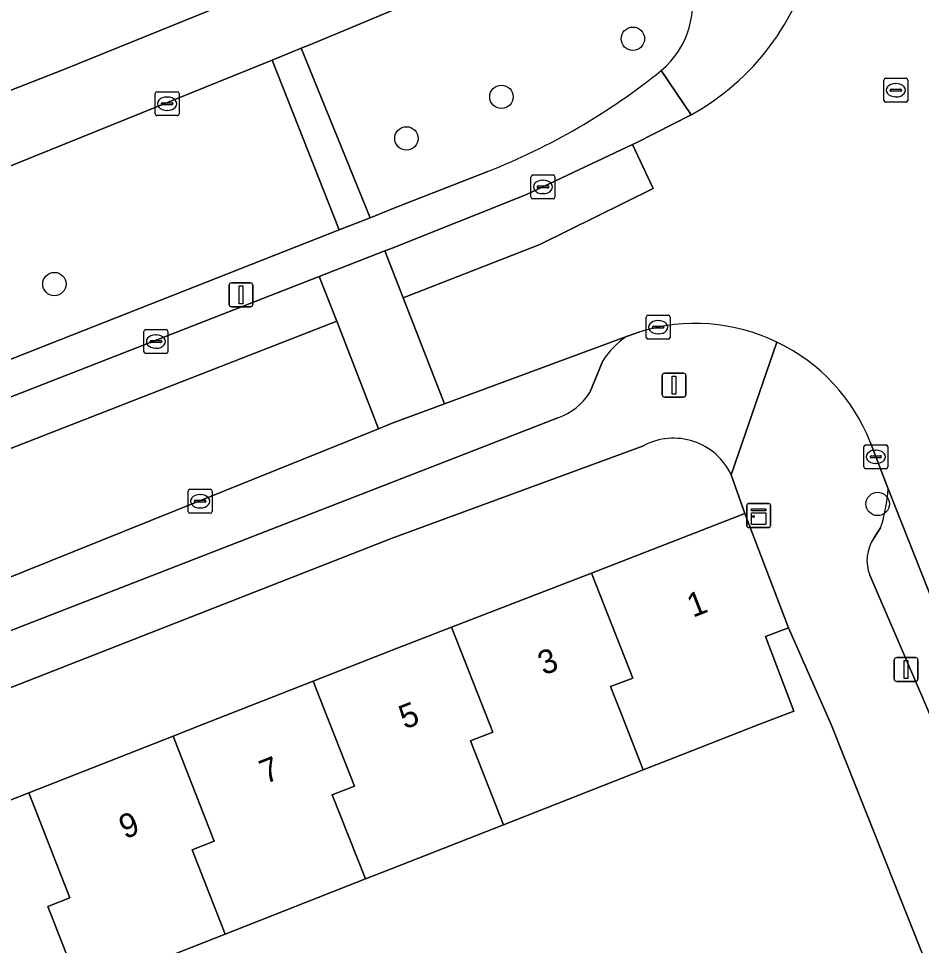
# Model space of a CAD drawing. Extents: x 162989 to 165008, y 383432 to 384338.
# Drawn here: x 163984.37 to 164022.13, y 383990.77 to 384029.53 of the extents above; entities that cross this region are included whole.
import ezdxf

# ---------------------------------------------------------------- set-up
doc = ezdxf.new("R2010")
doc.units = 0
for name, color, linetype in [('IMGEO_Boom', 7, 'Continuous'), ('IMGEO_Erf', 7, 'Continuous'), ('IMGEO_Groenvoorziening', 7, 'Continuous'), ('IMGEO_Kast', 7, 'Continuous'), ('IMGEO_Kolk', 7, 'Continuous'), ('IMGEO_Lichtmast', 7, 'Continuous'), ('IMGEO_Pand', 7, 'Continuous'), ('IMGEO_Pand_nummerreeks', 7, 'Continuous'), ('IMGEO_Parkeervlak_open', 7, 'Continuous'), ('IMGEO_Rijbaan_lokaal_open', 7, 'Continuous'), ('IMGEO_Rioolput', 7, 'Continuous'), ('IMGEO_Voetpad_open', 7, 'Continuous')]:
    doc.layers.add(name, color=color, linetype=linetype)

msp = doc.modelspace()

# ---------------------------------------------------------------- linework, layer by layer
at = {"layer": 'IMGEO_Boom'}
for centre in [(164010.062, 384028.686), (164004.564, 384026.258), (164000.592, 384024.518), (163985.87, 384018.427), (164020.297, 384009.231)]:
    msp.add_circle(centre, 0.489, dxfattribs=at)
at = {"layer": 'IMGEO_Erf'}
msp.add_lwpolyline([(163995.874, 384031.308), (163992.218, 384040.299), (163991.312, 384039.94), (163993.038, 384035.589), (163986.845, 384033.132), (163981.036, 384030.827), (163975.26, 384028.535), (163977.276, 384023.891), (163986.262, 384027.399)], close=True, dxfattribs=at)
for points in [[(164010.509, 384011.664), (164000, 384007.793), (163980.091, 384000), (163962.348, 383993.055), (163960.87, 383992.07)], [(163960.66, 383990.018), (163961.435, 383987.966), (163967.123, 383990.2), (163973.139, 383992.563), (163978.985, 383994.86), (163984.797, 383997.143), (163990.831, 383999.513), (163992.07, 384000), (163996.693, 384001.816), (164000, 384003.115), (164002.477, 384004.075), (164008.327, 384006.341), (164014.738, 384008.825), (164014.172, 384010.446)], [(164022.709, 383989.079), (164018.357, 384000), (164016.566, 384004.048), (164015.607, 384003.682), (164016.798, 384000.57), (164015.335, 384000), (164012.14, 383998.755), (164010.497, 383998.11), (164004.657, 383995.816), (164000, 383993.986), (163998.878, 383993.545), (163993.016, 383991.243), (163986.982, 383988.873), (163981.17, 383986.59)]]:
    msp.add_lwpolyline(points, dxfattribs=at)
msp.add_arc((164011.765, 384009.324), 2.656, 24.9928, 118.2218, dxfattribs=at)
at = {"layer": 'IMGEO_Groenvoorziening'}
msp.add_lwpolyline([(164008.568, 384033.071), (164000, 384029.869), (163996.549, 384028.439), (163996.192, 384028.291), (163999.076, 384021.203), (163999.288, 384021.286), (164000, 384021.568), (164003.995, 384023.133)], dxfattribs=at)
msp.add_lwpolyline([(163994.981, 384027.789), (163994.701, 384027.673), (163980.488, 384021.938), (163983.3, 384015), (163997.388, 384020.537), (163997.779, 384020.691)], close=True, dxfattribs=at)
for centre, radius, start, end in [((164008.938, 384030.14), 3.616, 309.7448, 18.2135), ((163993.773, 384049.022), 27.833, 291.5457, 308.8954)]:
    msp.add_arc(centre, radius, start, end, dxfattribs=at)
at = {"layer": 'IMGEO_Kast'}
for p, q in [((164014.897, 384009.243), (164015.738, 384009.243)), ((164015.738, 384009.243), (164014.897, 384009.243)), ((164014.822, 384008.318), (164014.822, 384009.159)), ((164014.822, 384009.159), (164014.822, 384008.318)), ((164015.822, 384009.168), (164015.822, 384008.327)), ((164015.822, 384008.327), (164015.822, 384009.168)), ((164015.747, 384008.243), (164014.906, 384008.243)), ((164014.906, 384008.243), (164015.747, 384008.243))]:
    msp.add_line(p, q, dxfattribs=at)
for points in [[(164015.017, 384009.033), (164015.617, 384009.033), (164015.617, 384008.948), (164015.017, 384008.948), (164015.017, 384009.033)], [(164015.017, 384008.858), (164015.617, 384008.858), (164015.617, 384008.369), (164015.017, 384008.369), (164015.017, 384008.858)]]:
    msp.add_lwpolyline(points, dxfattribs=at)
msp.add_circle((164015.101, 384008.707), 0.0377, dxfattribs=at)
for centre, start, end in [((164014.9, 384009.165), 92.4484, 184.2845), ((164014.9, 384009.165), 92.4484, 184.2845), ((164015.744, 384009.165), 2.4484, 94.2845), ((164015.744, 384009.165), 2.4484, 94.2845), ((164014.9, 384008.321), 182.4484, 274.2845), ((164014.9, 384008.321), 182.4484, 274.2845), ((164015.744, 384008.321), 272.4484, 4.2845), ((164015.744, 384008.321), 272.4484, 4.2845)]:
    msp.add_arc(centre, 0.0779, start, end, dxfattribs=at)
at = {"layer": 'IMGEO_Kolk'}
for p, q in [((163990.085, 384025.544), (163990.085, 384026.396)), ((163990.16, 384026.47), (163991.012, 384026.47)), ((163991.086, 384026.396), (163991.086, 384025.544)), ((163990.344, 384025.964), (163990.344, 384025.976)), ((163990.782, 384025.927), (163990.384, 384025.927)), ((163990.387, 384026.013), (163990.785, 384026.013)), ((163990.573, 384026.25), (163990.598, 384026.25)), ((163990.828, 384025.976), (163990.828, 384025.964)), ((163990.596, 384025.69), (163990.571, 384025.69)), ((163991.012, 384025.47), (163990.16, 384025.47)), ((164005.801, 384022.064), (164005.801, 384022.916)), ((164005.876, 384022.99), (164006.728, 384022.99)), ((164006.802, 384022.916), (164006.802, 384022.064)), ((164006.06, 384022.484), (164006.06, 384022.496)), ((164006.498, 384022.447), (164006.1, 384022.447)), ((164006.103, 384022.533), (164006.501, 384022.533)), ((164006.289, 384022.77), (164006.314, 384022.77)), ((164006.544, 384022.496), (164006.544, 384022.484)), ((164006.312, 384022.21), (164006.287, 384022.21)), ((164006.728, 384021.99), (164005.876, 384021.99)), ((164010.619, 384016.197), (164010.619, 384017.049)), ((164010.694, 384017.123), (164011.546, 384017.123)), ((164011.62, 384017.049), (164011.62, 384016.197)), ((164010.878, 384016.617), (164010.878, 384016.629)), ((164011.316, 384016.58), (164010.918, 384016.58)), ((164010.921, 384016.666), (164011.319, 384016.666)), ((164011.107, 384016.903), (164011.132, 384016.903)), ((164011.362, 384016.629), (164011.362, 384016.617)), ((163989.616, 384015.597), (163989.616, 384016.449)), ((163989.691, 384016.523), (163990.543, 384016.523)), ((163990.104, 384016.303), (163990.129, 384016.303)), ((163990.617, 384016.449), (163990.617, 384015.597)), ((164011.13, 384016.343), (164011.105, 384016.343)), ((163989.875, 384016.017), (163989.875, 384016.029)), ((163990.313, 384015.98), (163989.915, 384015.98)), ((163989.918, 384016.066), (163990.316, 384016.066)), ((163990.359, 384016.029), (163990.359, 384016.017)), ((164011.546, 384016.123), (164010.694, 384016.123)), ((163990.543, 384015.523), (163989.691, 384015.523)), ((163990.127, 384015.743), (163990.102, 384015.743)), ((164019.722, 384010.776), (164019.722, 384011.628)), ((164019.797, 384011.702), (164020.649, 384011.702)), ((164020.723, 384011.628), (164020.723, 384010.776)), ((164019.981, 384011.196), (164019.981, 384011.208)), ((164020.419, 384011.159), (164020.021, 384011.159)), ((164020.024, 384011.245), (164020.422, 384011.245)), ((164020.21, 384011.482), (164020.235, 384011.482)), ((164020.465, 384011.208), (164020.465, 384011.196)), ((164020.233, 384010.922), (164020.208, 384010.922)), ((164020.649, 384010.702), (164019.797, 384010.702)), ((163991.464, 384008.917), (163991.464, 384009.769)), ((163991.539, 384009.843), (163992.391, 384009.843)), ((163991.952, 384009.623), (163991.977, 384009.623)), ((163992.465, 384009.769), (163992.465, 384008.917)), ((163991.723, 384009.337), (163991.723, 384009.349)), ((163992.161, 384009.3), (163991.763, 384009.3)), ((163991.766, 384009.386), (163992.164, 384009.386)), ((163992.207, 384009.349), (163992.207, 384009.337)), ((163992.391, 384008.843), (163991.539, 384008.843)), ((163991.975, 384009.063), (163991.95, 384009.063))]:
    msp.add_line(p, q, dxfattribs=at)
for points in [[(163990.085, 384025.544), (163990.085, 384026.396)], [(163990.16, 384026.47), (163991.012, 384026.47)], [(163991.086, 384026.396), (163991.086, 384025.544)], [(163991.012, 384025.47), (163990.16, 384025.47)], [(164005.801, 384022.064), (164005.801, 384022.916)], [(164005.876, 384022.99), (164006.728, 384022.99)], [(164006.802, 384022.916), (164006.802, 384022.064)], [(164006.728, 384021.99), (164005.876, 384021.99)], [(164010.619, 384016.197), (164010.619, 384017.049)], [(164010.694, 384017.123), (164011.546, 384017.123)], [(164011.62, 384017.049), (164011.62, 384016.197)], [(163989.616, 384015.597), (163989.616, 384016.449)], [(163989.691, 384016.523), (163990.543, 384016.523)], [(163990.617, 384016.449), (163990.617, 384015.597)], [(164011.546, 384016.123), (164010.694, 384016.123)], [(163990.543, 384015.523), (163989.691, 384015.523)], [(164019.722, 384010.776), (164019.722, 384011.628)], [(164019.797, 384011.702), (164020.649, 384011.702)], [(164020.723, 384011.628), (164020.723, 384010.776)], [(164020.649, 384010.702), (164019.797, 384010.702)], [(163991.464, 384008.917), (163991.464, 384009.769)], [(163991.539, 384009.843), (163992.391, 384009.843)], [(163992.465, 384009.769), (163992.465, 384008.917)], [(163992.391, 384008.843), (163991.539, 384008.843)]]:
    msp.add_lwpolyline(points, dxfattribs=at)
for centre, radius, start, end in [((163990.162, 384026.394), 0.0765, 91.552, 178.448), ((163990.162, 384026.394), 0.0765, 91.552, 178.448), ((163991.01, 384026.394), 0.0765, 1.552, 88.448), ((163991.01, 384026.394), 0.0765, 1.552, 88.448), ((163990.384, 384025.973), 0.0403, 85.8775, 175.7526), ((163990.381, 384025.963), 0.0366, 178.938, 274.7102), ((163990.785, 384025.97), 0.043, 264.8664, 352.4533), ((163990.789, 384025.975), 0.0386, 1.7309, 96.639), ((163990.162, 384025.546), 0.0765, 181.552, 268.448), ((163990.162, 384025.546), 0.0765, 181.552, 268.448), ((163991.01, 384025.546), 0.0765, 271.552, 358.448), ((163991.01, 384025.546), 0.0765, 271.552, 358.448), ((164005.878, 384022.914), 0.0765, 91.552, 178.448), ((164005.878, 384022.914), 0.0765, 91.552, 178.448), ((164006.726, 384022.914), 0.0765, 1.552, 88.448), ((164006.726, 384022.914), 0.0765, 1.552, 88.448), ((164006.1, 384022.493), 0.0403, 85.8775, 175.7526), ((164006.097, 384022.483), 0.0366, 178.938, 274.7102), ((164006.501, 384022.49), 0.043, 264.8664, 352.4533), ((164006.505, 384022.495), 0.0386, 1.7309, 96.639), ((164005.878, 384022.066), 0.0765, 181.552, 268.448), ((164005.878, 384022.066), 0.0765, 181.552, 268.448), ((164006.726, 384022.066), 0.0765, 271.552, 358.448), ((164006.726, 384022.066), 0.0765, 271.552, 358.448), ((164010.696, 384017.047), 0.0765, 91.552, 178.448), ((164010.696, 384017.047), 0.0765, 91.552, 178.448), ((164011.544, 384017.047), 0.0765, 1.552, 88.448), ((164011.544, 384017.047), 0.0765, 1.552, 88.448), ((164010.918, 384016.626), 0.0403, 85.8775, 175.7526), ((164010.915, 384016.616), 0.0366, 178.938, 274.7102), ((164011.319, 384016.623), 0.043, 264.8664, 352.4533), ((164011.323, 384016.628), 0.0386, 1.7309, 96.639), ((163989.693, 384016.447), 0.0765, 91.552, 178.448), ((163989.693, 384016.447), 0.0765, 91.552, 178.448), ((163990.541, 384016.447), 0.0765, 1.552, 88.448), ((163990.541, 384016.447), 0.0765, 1.552, 88.448), ((164010.696, 384016.199), 0.0765, 181.552, 268.448), ((164010.696, 384016.199), 0.0765, 181.552, 268.448), ((164011.544, 384016.199), 0.0765, 271.552, 358.448), ((164011.544, 384016.199), 0.0765, 271.552, 358.448), ((163989.915, 384016.026), 0.0403, 85.8775, 175.7526), ((163989.912, 384016.016), 0.0366, 178.938, 274.7102), ((163990.316, 384016.023), 0.043, 264.8664, 352.4533), ((163990.32, 384016.028), 0.0386, 1.7309, 96.639), ((163989.693, 384015.599), 0.0765, 181.552, 268.448), ((163989.693, 384015.599), 0.0765, 181.552, 268.448), ((163990.541, 384015.599), 0.0765, 271.552, 358.448), ((163990.541, 384015.599), 0.0765, 271.552, 358.448), ((164019.799, 384011.626), 0.0765, 91.552, 178.448), ((164019.799, 384011.626), 0.0765, 91.552, 178.448), ((164020.647, 384011.626), 0.0765, 1.552, 88.448), ((164020.647, 384011.626), 0.0765, 1.552, 88.448), ((164020.021, 384011.205), 0.0403, 85.8775, 175.7526), ((164020.018, 384011.195), 0.0366, 178.938, 274.7102), ((164020.422, 384011.202), 0.043, 264.8664, 352.4533), ((164020.426, 384011.207), 0.0386, 1.7309, 96.639), ((164019.799, 384010.778), 0.0765, 181.552, 268.448), ((164019.799, 384010.778), 0.0765, 181.552, 268.448), ((164020.647, 384010.778), 0.0765, 271.552, 358.448), ((164020.647, 384010.778), 0.0765, 271.552, 358.448), ((163991.541, 384009.767), 0.0765, 91.552, 178.448), ((163991.541, 384009.767), 0.0765, 91.552, 178.448), ((163992.389, 384009.767), 0.0765, 1.552, 88.448), ((163992.389, 384009.767), 0.0765, 1.552, 88.448), ((163991.763, 384009.346), 0.0403, 85.8775, 175.7526), ((163991.76, 384009.336), 0.0366, 178.938, 274.7102), ((163992.164, 384009.343), 0.043, 264.8664, 352.4533), ((163992.168, 384009.348), 0.0386, 1.7309, 96.639), ((163991.541, 384008.919), 0.0765, 181.552, 268.448), ((163991.541, 384008.919), 0.0765, 181.552, 268.448), ((163992.389, 384008.919), 0.0765, 271.552, 358.448), ((163992.389, 384008.919), 0.0765, 271.552, 358.448)]:
    msp.add_arc(centre, radius, start, end, dxfattribs=at)
for centre, major_axis, ratio, start_param, end_param in [((163990.572, 384025.97), (-0.387, 0.002), 0.722429, 4.712389, 7.853982), ((163990.597, 384025.97), (-0.39, 0.002), 0.717154, 1.570796, 4.712389), ((164006.288, 384022.49), (-0.387, 0.002), 0.722429, 4.712389, 7.853982), ((164006.313, 384022.49), (-0.39, 0.002), 0.717154, 1.570796, 4.712389), ((164011.106, 384016.623), (-0.387, 0.002), 0.722429, 4.712389, 7.853982), ((164011.131, 384016.623), (-0.39, 0.002), 0.717154, 1.570796, 4.712389), ((163990.103, 384016.023), (-0.387, 0.002), 0.722429, 4.712389, 7.853982), ((163990.128, 384016.023), (-0.39, 0.002), 0.717154, 1.570796, 4.712389), ((164020.209, 384011.202), (-0.387, 0.002), 0.722429, 4.712389, 7.853982), ((164020.234, 384011.202), (-0.39, 0.002), 0.717154, 1.570796, 4.712389), ((163991.951, 384009.343), (-0.387, 0.002), 0.722429, 4.712389, 7.853982), ((163991.976, 384009.343), (-0.39, 0.002), 0.717154, 1.570796, 4.712389)]:
    msp.add_ellipse(centre, major_axis=major_axis, ratio=ratio, start_param=start_param, end_param=end_param, dxfattribs=at)
at = {"layer": 'IMGEO_Lichtmast'}
for p, q in [((163993.178, 384017.579), (163993.178, 384018.379)), ((163993.178, 384018.379), (163993.178, 384017.579)), ((163993.278, 384018.479), (163994.068, 384018.479)), ((163994.068, 384018.479), (163993.278, 384018.479)), ((163994.168, 384018.379), (163994.168, 384017.579)), ((163994.168, 384017.579), (163994.168, 384018.379)), ((163994.068, 384017.479), (163993.278, 384017.479)), ((163993.278, 384017.479), (163994.068, 384017.479)), ((164011.387, 384014.699), (164012.177, 384014.699)), ((164012.177, 384014.699), (164011.387, 384014.699)), ((164011.287, 384013.799), (164011.287, 384014.599)), ((164011.287, 384014.599), (164011.287, 384013.799)), ((164012.277, 384014.599), (164012.277, 384013.799)), ((164012.277, 384013.799), (164012.277, 384014.599)), ((164012.177, 384013.699), (164011.387, 384013.699)), ((164011.387, 384013.699), (164012.177, 384013.699)), ((164020.993, 384001.907), (164020.993, 384002.707)), ((164020.993, 384002.707), (164020.993, 384001.907)), ((164021.093, 384002.807), (164021.883, 384002.807)), ((164021.883, 384002.807), (164021.093, 384002.807)), ((164021.983, 384002.707), (164021.983, 384001.907)), ((164021.983, 384001.907), (164021.983, 384002.707)), ((164021.883, 384001.807), (164021.093, 384001.807)), ((164021.093, 384001.807), (164021.883, 384001.807))]:
    msp.add_line(p, q, dxfattribs=at)
for points in [[(163993.598, 384018.354), (163993.748, 384018.354), (163993.748, 384017.604), (163993.598, 384017.604), (163993.598, 384018.354)], [(164011.707, 384014.574), (164011.857, 384014.574), (164011.857, 384013.824), (164011.707, 384013.824), (164011.707, 384014.574)], [(164021.413, 384002.682), (164021.563, 384002.682), (164021.563, 384001.932), (164021.413, 384001.932), (164021.413, 384002.682)]]:
    msp.add_lwpolyline(points, dxfattribs=at)
for centre, start, end in [((163993.278, 384018.379), 90, 180), ((163993.278, 384018.379), 90, 180), ((163994.068, 384018.379), 0, 90), ((163994.068, 384018.379), 360, 90), ((163993.278, 384017.579), 180, 270), ((163993.278, 384017.579), 180, 270), ((163994.068, 384017.579), 270, 0), ((163994.068, 384017.579), 270, 0), ((164011.387, 384014.599), 90, 180), ((164011.387, 384014.599), 90, 180), ((164012.177, 384014.599), 0, 90), ((164012.177, 384014.599), 360, 90), ((164011.387, 384013.799), 180, 270), ((164011.387, 384013.799), 180, 270), ((164012.177, 384013.799), 270, 0), ((164012.177, 384013.799), 270, 0), ((164021.093, 384002.707), 90, 180), ((164021.093, 384002.707), 90, 180), ((164021.883, 384002.707), 0, 90), ((164021.883, 384002.707), 360, 90), ((164021.093, 384001.907), 180, 270), ((164021.093, 384001.907), 180, 270), ((164021.883, 384001.907), 270, 0), ((164021.883, 384001.907), 270, 0)]:
    msp.add_arc(centre, 0.1, start, end, dxfattribs=at)
at = {"layer": 'IMGEO_Pand'}
for points in [[(164008.327, 384006.341), (164010.053, 384001.95), (164009.128, 384001.59), (164009.754, 384000), (164010.497, 383998.11), (164012.14, 383998.755), (164015.335, 384000), (164016.798, 384000.57), (164015.607, 384003.682), (164016.566, 384004.048), (164014.738, 384008.825)], [(164004.657, 383995.816), (164010.497, 383998.11), (164009.754, 384000), (164009.128, 384001.59), (164010.053, 384001.95), (164008.327, 384006.341), (164002.477, 384004.075), (164004.078, 384000), (164004.202, 383999.684), (164003.277, 383999.324)], [(163998.878, 383993.545), (164000, 383993.986), (164004.657, 383995.816), (164003.277, 383999.324), (164004.202, 383999.684), (164004.078, 384000), (164002.477, 384004.075), (164000, 384003.115), (163996.693, 384001.816), (163997.406, 384000), (163998.418, 383997.425), (163997.493, 383997.065)], [(163998.878, 383993.545), (163997.493, 383997.065), (163998.418, 383997.425), (163997.406, 384000), (163996.693, 384001.816), (163992.07, 384000), (163990.831, 383999.513), (163992.556, 383995.122), (163991.631, 383994.762), (163993.016, 383991.243)], [(163986.982, 383988.873), (163993.016, 383991.243), (163991.631, 383994.762), (163992.556, 383995.122), (163990.831, 383999.513), (163984.797, 383997.143), (163986.522, 383992.752), (163985.597, 383992.392)], [(163986.982, 383988.873), (163985.597, 383992.392), (163986.522, 383992.752), (163984.797, 383997.143), (163978.985, 383994.86), (163980.71, 383990.469), (163979.785, 383990.109), (163981.17, 383986.59)]]:
    msp.add_lwpolyline(points, close=True, dxfattribs=at)
at = {"layer": 'IMGEO_Parkeervlak_open'}
for points in [[(164010.047, 384024.257), (164005.585, 384022.153), (164000, 384019.931), (163999.695, 384019.812), (164000.461, 384017.848), (164006.164, 384020.088), (164010.914, 384022.421)], [(163997.677, 384016.87), (163996.947, 384018.74), (163961.527, 384004.918), (163962.239, 384003.048)]]:
    msp.add_lwpolyline(points, close=True, dxfattribs=at)
for points in [[(164009.791, 384016.228), (164002.191, 384013.414), (164000, 384012.603), (163999.431, 384012.374), (163968.705, 384000), (163966.134, 383998.974), (163964.117, 383998.113), (163964.798, 383997.915), (163965.51, 383997.511)], [(164008.261, 384013.896), (164008.807, 384015.216)], [(163967.3, 383997.416), (163973.932, 384000), (164006.927, 384012.829)], [(164027.726, 383992.038), (164025.993, 383996.514), (164024.643, 384000), (164020.738, 384009.868)], [(164020.418, 384008.231), (164020.137, 384007.793)], [(164019.97, 384006.252), (164022.657, 384000), (164026.97, 383988.762), (164028.365, 383985.136), (164031.879, 383976.1), (164034.409, 383969.594), (164053.017, 383920.868)]]:
    msp.add_lwpolyline(points, dxfattribs=at)
for centre, radius, start, end in [((164011.7, 384013.387), 3.423, 123.9044, 147.703), ((164006.033, 384015.315), 2.642, 289.7911, 327.518), ((164014.419, 384010.253), 6.331, 341.3694, 356.5092), ((164021.491, 384006.867), 1.64, 145.6207, 202.0092)]:
    msp.add_arc(centre, radius, start, end, dxfattribs=at)
at = {"layer": 'IMGEO_Rijbaan_lokaal_open'}
for points in [[(164012.498, 384025.499), (164010.206, 384024.332), (164010.047, 384024.257), (164010.914, 384022.421), (164006.164, 384020.088), (164000.461, 384017.848), (164002.191, 384013.414), (164009.791, 384016.228), (164010.071, 384016.328), (164010.351, 384016.428)], [(164019.997, 384011.791), (164020.738, 384009.868), (164024.643, 384000), (164025.993, 383996.514), (164032.516, 383999.04), (164032.145, 384000), (164025.028, 384017.823)]]:
    msp.add_lwpolyline(points, dxfattribs=at)
for points in [[(164000.461, 384017.848), (163999.695, 384019.812), (163996.947, 384018.74), (163997.677, 384016.87), (163999.431, 384012.374), (164000, 384012.603), (164002.191, 384013.414)], [(163999.431, 384012.374), (163997.677, 384016.87), (163962.239, 384003.048), (163963.399, 384000), (163964.117, 383998.113), (163966.134, 383998.974), (163968.705, 384000)]]:
    msp.add_lwpolyline(points, close=True, dxfattribs=at)
for centre, radius, start, end in [((164007.404, 384034.658), 10.48, 299.0804, 347.1771), ((164012.674, 384008.906), 7.873, 64.3355, 107.1652), ((164012.679, 384008.914), 7.863, 21.4592, 64.3393)]:
    msp.add_arc(centre, radius, start, end, dxfattribs=at)
at = {"layer": 'IMGEO_Rioolput'}
for p, q in [((164020.557, 384026.108), (164020.557, 384026.96)), ((164020.632, 384027.034), (164021.484, 384027.034)), ((164021.045, 384026.814), (164021.07, 384026.814)), ((164021.558, 384026.96), (164021.558, 384026.108)), ((164020.816, 384026.528), (164020.816, 384026.54)), ((164021.254, 384026.491), (164020.856, 384026.491)), ((164020.859, 384026.577), (164021.257, 384026.577)), ((164021.3, 384026.54), (164021.3, 384026.528)), ((164021.484, 384026.034), (164020.632, 384026.034)), ((164021.068, 384026.254), (164021.043, 384026.254))]:
    msp.add_line(p, q, dxfattribs=at)
for points in [[(164020.557, 384026.108), (164020.557, 384026.96)], [(164020.632, 384027.034), (164021.484, 384027.034)], [(164021.558, 384026.96), (164021.558, 384026.108)], [(164021.484, 384026.034), (164020.632, 384026.034)]]:
    msp.add_lwpolyline(points, dxfattribs=at)
for centre, radius, start, end in [((164020.634, 384026.958), 0.0765, 91.552, 178.448), ((164020.634, 384026.958), 0.0765, 91.552, 178.448), ((164021.482, 384026.958), 0.0765, 1.552, 88.448), ((164021.482, 384026.958), 0.0765, 1.552, 88.448), ((164020.856, 384026.537), 0.0403, 85.8775, 175.7526), ((164020.853, 384026.527), 0.0366, 178.938, 274.7102), ((164021.257, 384026.534), 0.043, 264.8664, 352.4533), ((164021.261, 384026.539), 0.0386, 1.7309, 96.639), ((164020.634, 384026.11), 0.0765, 181.552, 268.448), ((164020.634, 384026.11), 0.0765, 181.552, 268.448), ((164021.482, 384026.11), 0.0765, 271.552, 358.448), ((164021.482, 384026.11), 0.0765, 271.552, 358.448)]:
    msp.add_arc(centre, radius, start, end, dxfattribs=at)
for centre, major_axis, ratio, start_param, end_param in [((164021.044, 384026.534), (-0.387, 0.002), 0.722429, 4.712389, 7.853982), ((164021.069, 384026.534), (-0.39, 0.002), 0.717154, 1.570796, 4.712389)]:
    msp.add_ellipse(centre, major_axis=major_axis, ratio=ratio, start_param=start_param, end_param=end_param, dxfattribs=at)
at = {"layer": 'IMGEO_Voetpad_open'}
for points in [[(164011.763, 384037.395), (164000, 384032.665), (163999.627, 384032.516), (163999.514, 384032.788), (163997.261, 384031.872), (163997.241, 384031.864), (163995.874, 384031.308), (163986.262, 384027.399), (163977.276, 384023.891), (163975.782, 384023.308), (163951.966, 384014.066)], [(163994.701, 384027.673), (163994.981, 384027.789), (163996.192, 384028.291), (163996.549, 384028.439), (164000, 384029.869), (164008.568, 384033.071)], [(163952.42, 384010.995), (163978.582, 384021.186), (163979.681, 384021.62), (163980.488, 384021.938), (163994.701, 384027.673)], [(163996.947, 384018.74), (163999.695, 384019.812), (164000, 384019.931), (164005.585, 384022.153), (164010.047, 384024.257), (164010.206, 384024.332), (164012.498, 384025.499), (164011.25, 384027.359)], [(164011.25, 384027.359), (164012.498, 384025.499)], [(164003.995, 384023.133), (164000, 384021.568), (163999.288, 384021.286), (163999.076, 384021.203), (163997.779, 384020.691), (163997.388, 384020.537), (163983.3, 384015), (163982.379, 384014.644), (163981.426, 384014.275), (163957.353, 384004.941)], [(163958.953, 384003.914), (163959.093, 384003.969), (163961.527, 384004.918), (163996.947, 384018.74)], [(164010.351, 384016.428), (164010.071, 384016.328), (164009.791, 384016.228)], [(164016.084, 384016.002), (164014.172, 384010.446), (164014.738, 384008.825), (164016.566, 384004.048), (164018.357, 384000), (164022.709, 383989.079), (164023.084, 383988.104), (164023.341, 383987.438), (164052.64, 383911.353)], [(164014.172, 384010.446), (164016.084, 384016.002)], [(164008.807, 384015.216), (164008.261, 384013.896)], [(164006.927, 384012.829), (163973.932, 384000), (163967.3, 383997.416)], [(163980.091, 384000), (164000, 384007.793), (164010.509, 384011.664)], [(164020.738, 384009.868), (164019.997, 384011.791)], [(164020.137, 384007.793), (164020.418, 384008.231)], [(164034.409, 383969.594), (164031.879, 383976.1), (164028.365, 383985.136), (164027.904, 383984.945), (164026.411, 383988.534), (164026.97, 383988.762), (164022.657, 384000), (164019.97, 384006.252)]]:
    msp.add_lwpolyline(points, dxfattribs=at)
msp.add_lwpolyline([(163996.192, 384028.291), (163994.981, 384027.789), (163997.779, 384020.691), (163999.076, 384021.203)], close=True, dxfattribs=at)
for centre, radius, start, end in [((164007.404, 384034.658), 10.48, 299.0804, 347.1771), ((164008.938, 384030.14), 3.616, 309.7448, 18.2135), ((163993.773, 384049.022), 27.833, 291.5457, 308.8954), ((164012.674, 384008.906), 7.873, 64.3355, 107.1652), ((164011.7, 384013.387), 3.423, 123.9044, 147.703), ((164012.679, 384008.914), 7.863, 21.4592, 64.3393), ((164006.033, 384015.315), 2.642, 289.7911, 327.518), ((164011.765, 384009.324), 2.656, 24.9928, 118.2218), ((164014.419, 384010.253), 6.331, 341.3694, 356.5092), ((164021.491, 384006.867), 1.64, 145.6207, 202.0092)]:
    msp.add_arc(centre, radius, start, end, dxfattribs=at)

# ---------------------------------------------------------------- texts
at = {"layer": 'IMGEO_Pand_nummerreeks'}
for s, rotation, p in [('1', 21.1901, (164012.568, 384004.466)), ('3', 21.1706, (164006.33, 384002.049)), ('5', 21.325, (164000.522, 383999.791)), ('7', 21.4458, (163994.697, 383997.508)), ('9', 21.4458, (163988.82, 383995.2))]:
    msp.add_text(s, height=1, rotation=rotation, dxfattribs=at).set_placement(p)

doc.saveas('drawing.dxf')
